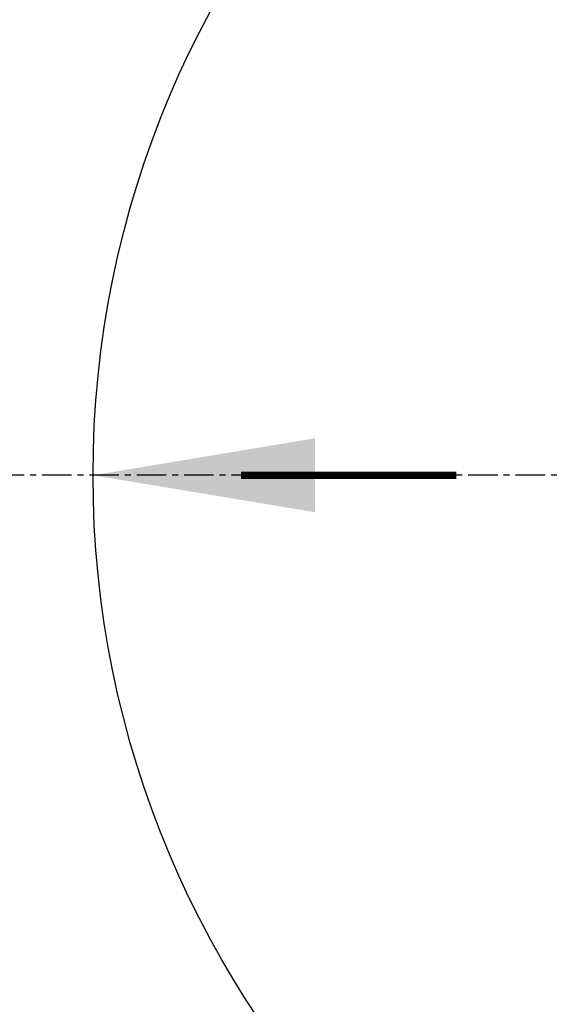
# Model space of a CAD drawing. Extents: x -169 to 6736, y -208 to 3022.
# Tile 529 of 656: x 5841.48 to 5850.51, y 1241.09 to 1257.71. Entities that reach past the tile are written whole.
import ezdxf

# ---------------------------------------------------------------- set-up
doc = ezdxf.new("R2010")
doc.units = 0
doc.header["$MEASUREMENT"] = 0
doc.header["$PDSIZE"] = 1
doc.linetypes.add('CENTER1', pattern=[0.6625, 0.5, -0.075, 0.0125, -0.075])
doc.layers.get('DEFPOINTS').update_dxf_attribs({"linetype": 'CONTINUOUS'})
for name, color, linetype in [('CENTERLINE', 3, 'CENTER1'), ('DIM', 3, 'CONTINUOUS'), ('TANK-SLOPE', 3, 'CONTINUOUS')]:
    doc.layers.add(name, color=color, linetype=linetype)
doc.styles.add('SIMPLEX', font='simplex')
doc.dimstyles.new('DIM64', dxfattribs={"dimscale": 64, "dimtxt": 0.09375, "dimasz": 0.09375, "dimexe": 0.0625, "dimexo": 0.0625, "dimgap": 0.046875, "dimtad": 1, "dimdec": 4, "dimzin": 3, "dimdsep": 46, "dimlunit": 4, "dimtxsty": 'SIMPLEX', "dimcen": 0, "dimclrd": 256, "dimclre": 256, "dimclrt": 256, "dimadec": 0, "dimazin": 0, "dimtfac": 1, "dimtdec": 4, "dimtmove": 0, "dimatfit": 3, "dimfxl": 1, "dimfrac": 2, "dimtolj": 1, "dimtzin": 0, "dimarcsym": 0})

# ---------------------------------------------------------------- blocks, each defined once
blk = doc.blocks.new('*D97')
at = {"layer": 'DEFPOINTS', "color": 0, "transparency": 16777216}
for p in [(5859.154, 1250.018), (5827.154, 1218.018), (5827.154, 1188.018)]:
    blk.add_point(p, dxfattribs=at)
at = {"layer": 'DIM', "lineweight": -2, "transparency": 16777216}
for p, q in [((5827.154, 1214.018), (5827.154, 1184.018)), ((5853.154, 1188.018), (5833.154, 1188.018))]:
    blk.add_line(p, q, dxfattribs=at)
at = {"layer": 'DIM', "transparency": 16777216}
for points in [[(5833.154, 1189.018), (5833.154, 1187.018), (5827.154, 1188.018)], [(5853.154, 1189.018), (5853.154, 1187.018), (5859.154, 1188.018)]]:
    blk.add_solid(points, dxfattribs=at)
at = {"layer": 'DIM', "transparency": 16777216, "insert": (5843.154, 1194.59), "char_height": 6, "attachment_point": 5, "style": 'SIMPLEX'}
blk.add_mtext('\\A1;2\'-8"', dxfattribs=at)
blk = doc.blocks.new('*D98')
at = {"layer": 'DEFPOINTS', "color": 0, "transparency": 16777216}
for p in [(5859.154, 1250.018), (5797.154, 1218.018), (5827.154, 1218.018)]:
    blk.add_point(p, dxfattribs=at)
at = {"layer": 'DIM', "lineweight": -2, "transparency": 16777216}
for p, q in [((5797.154, 1244.018), (5797.154, 1224.018)), ((5823.154, 1218.018), (5793.154, 1218.018))]:
    blk.add_line(p, q, dxfattribs=at)
at = {"layer": 'DIM', "transparency": 16777216}
for points in [[(5796.154, 1244.018), (5798.154, 1244.018), (5797.154, 1250.018)], [(5796.154, 1224.018), (5798.154, 1224.018), (5797.154, 1218.018)]]:
    blk.add_solid(points, dxfattribs=at)
at = {"layer": 'DIM', "transparency": 16777216, "insert": (5790.583, 1234.018), "char_height": 6, "attachment_point": 5, "rotation": 90, "style": 'SIMPLEX'}
blk.add_mtext('\\A1;2\'-8"', dxfattribs=at)

msp = doc.modelspace()

# ---------------------------------------------------------------- linework, layer by layer
at = {"layer": 'CENTERLINE'}
msp.add_line((5859.15422, 1250.01839), (5793.15422, 1250.01839), dxfattribs=at)
at = {"layer": 'TANK-SLOPE', "const_width": 0.125}
msp.add_lwpolyline([(5845.21672, 1250.01839), (5848.85751, 1250.01839)], dxfattribs=at)
at = {"layer": 'TANK-SLOPE'}
msp.add_circle((5859.15422, 1250.01839), 16.4375, dxfattribs=at)
msp.add_solid([(5846.46672, 1249.39339), (5842.71672, 1250.01839), (5846.46672, 1250.64339)], dxfattribs=at)

# ---------------------------------------------------------------- dimensions: what is measured, and where the dimension line sits
at = {"layer": 'DIM'}
for base, angle, picture, middle in [((5797.15422, 1218.01839), 270, '*D98', (5790.5828, 1234.01839)), ((5827.15422, 1188.01839), 180, '*D97', (5843.15422, 1194.58982))]:
    dim = msp.add_linear_dim(base=base, p1=(5859.15422, 1250.01839), p2=(5827.15422, 1218.01839), angle=angle, dimstyle='DIM64', override={"dimse1": 1}, dxfattribs=at)
    dim.commit()
    dim.dimension.update_dxf_attribs({"geometry": picture, "text_midpoint": middle})

doc.saveas('drawing.dxf')
